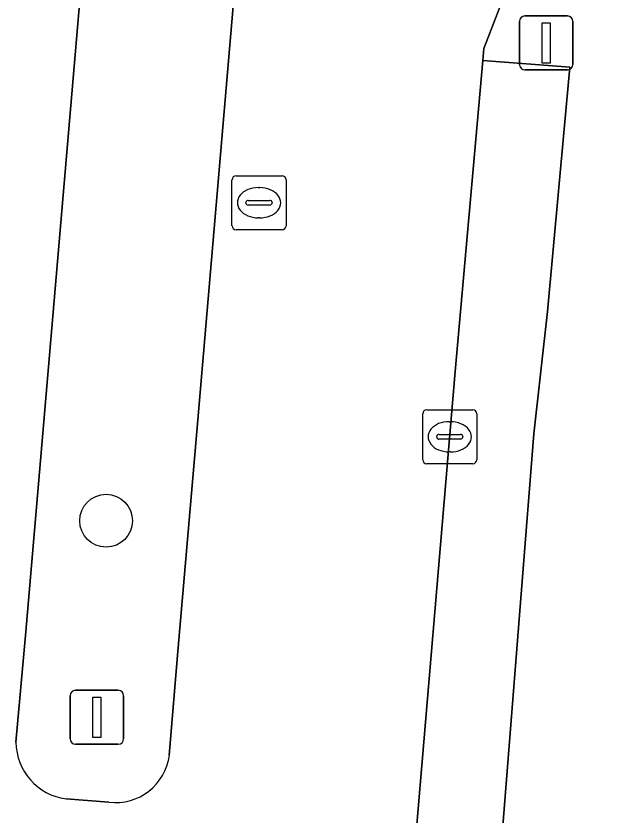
# Model space of a CAD drawing. Extents: x 159960 to 160866, y 382700 to 383354.
# Drawn here: x 160593.66 to 160604.59, y 383268.08 to 383282.89 of the extents above; entities that cross this region are included whole.
import ezdxf

# ---------------------------------------------------------------- set-up
doc = ezdxf.new("R2010")
doc.units = 0
for name, color, linetype in [('IMGEO_Boom', 7, 'Continuous'), ('IMGEO_Groenvoorziening', 7, 'Continuous'), ('IMGEO_Kolk', 7, 'Continuous'), ('IMGEO_Lichtmast', 7, 'Continuous'), ('IMGEO_Rijbaan_lokaal_open', 7, 'Continuous'), ('IMGEO_Rioolput', 7, 'Continuous'), ('IMGEO_Verkeerseiland_groen', 7, 'Continuous'), ('IMGEO_Verkeersregelinstallatiepaal', 7, 'Continuous'), ('IMGEO_Voetpad_open', 7, 'Continuous')]:
    doc.layers.add(name, color=color, linetype=linetype)

msp = doc.modelspace()

# ---------------------------------------------------------------- linework, layer by layer
at = {"layer": 'IMGEO_Boom'}
msp.add_circle((160595.328, 383273.537), 0.489, dxfattribs=at)
at = {"layer": 'IMGEO_Groenvoorziening'}
for points in [[(160603.251, 383275.145), (160603.504, 383277.414), (160603.919, 383281.948), (160602.304, 383282.068), (160601.794, 383276.303), (160600.971, 383266.589)], [(160599.356, 383263.646), (160599.116, 383260.897), (160602.112, 383260.689), (160603.251, 383275.145)]]:
    msp.add_lwpolyline(points, dxfattribs=at)
at = {"layer": 'IMGEO_Kolk'}
for p, q in [((160601.269, 383275.593), (160602.121, 383275.593)), ((160601.194, 383274.667), (160601.194, 383275.519)), ((160602.195, 383275.519), (160602.195, 383274.667)), ((160601.682, 383275.373), (160601.707, 383275.373)), ((160601.496, 383275.136), (160601.894, 383275.136)), ((160601.453, 383275.087), (160601.453, 383275.099)), ((160601.891, 383275.05), (160601.493, 383275.05)), ((160601.937, 383275.099), (160601.937, 383275.087)), ((160601.705, 383274.813), (160601.68, 383274.813)), ((160602.121, 383274.593), (160601.269, 383274.593))]:
    msp.add_line(p, q, dxfattribs=at)
for points in [[(160601.269, 383275.593), (160602.121, 383275.593)], [(160601.194, 383274.667), (160601.194, 383275.519)], [(160602.195, 383275.519), (160602.195, 383274.667)], [(160602.121, 383274.593), (160601.269, 383274.593)]]:
    msp.add_lwpolyline(points, dxfattribs=at)
for centre, radius, start, end in [((160601.271, 383275.517), 0.0765, 91.552, 178.448), ((160601.271, 383275.517), 0.0765, 91.552, 178.448), ((160602.119, 383275.517), 0.0765, 1.552, 88.448), ((160602.119, 383275.517), 0.0765, 1.552, 88.448), ((160601.493, 383275.096), 0.0403, 85.8775, 175.7526), ((160601.898, 383275.098), 0.0386, 1.7309, 96.639), ((160601.49, 383275.086), 0.0366, 178.938, 274.7102), ((160601.894, 383275.093), 0.043, 264.8664, 352.4533), ((160601.271, 383274.669), 0.0765, 181.552, 268.448), ((160601.271, 383274.669), 0.0765, 181.552, 268.448), ((160602.119, 383274.669), 0.0765, 271.552, 358.448), ((160602.119, 383274.669), 0.0765, 271.552, 358.448)]:
    msp.add_arc(centre, radius, start, end, dxfattribs=at)
for centre, major_axis, ratio, start_param, end_param in [((160601.681, 383275.093), (-0.387, 0.002), 0.722429, 4.712389, 7.853982), ((160601.706, 383275.093), (-0.39, 0.002), 0.717154, 1.570796, 4.712389)]:
    msp.add_ellipse(centre, major_axis=major_axis, ratio=ratio, start_param=start_param, end_param=end_param, dxfattribs=at)
at = {"layer": 'IMGEO_Lichtmast'}
for p, q in [((160594.763, 383270.392), (160595.553, 383270.392)), ((160595.553, 383270.392), (160594.763, 383270.392)), ((160594.663, 383269.492), (160594.663, 383270.292)), ((160594.663, 383270.292), (160594.663, 383269.492)), ((160595.653, 383270.292), (160595.653, 383269.492)), ((160595.653, 383269.492), (160595.653, 383270.292)), ((160595.553, 383269.392), (160594.763, 383269.392)), ((160594.763, 383269.392), (160595.553, 383269.392))]:
    msp.add_line(p, q, dxfattribs=at)
msp.add_lwpolyline([(160595.083, 383270.267), (160595.233, 383270.267), (160595.233, 383269.517), (160595.083, 383269.517), (160595.083, 383270.267)], dxfattribs=at)
for centre, start, end in [((160594.763, 383270.292), 90, 180), ((160594.763, 383270.292), 90, 180), ((160595.553, 383270.292), 0, 90), ((160595.553, 383270.292), 360, 90), ((160594.763, 383269.492), 180, 270), ((160594.763, 383269.492), 180, 270), ((160595.553, 383269.492), 270, 0), ((160595.553, 383269.492), 270, 0)]:
    msp.add_arc(centre, 0.1, start, end, dxfattribs=at)
at = {"layer": 'IMGEO_Rijbaan_lokaal_open'}
for points in [[(160593.659, 383269.43), (160593.837, 383271.411), (160594.097, 383274.436), (160595.193, 383287.318), (160595.796, 383290.863), (160595.853, 383291.063)], [(160600.971, 383266.589), (160601.794, 383276.303), (160602.304, 383282.068), (160602.324, 383282.29), (160602.685, 383283.223), (160603.846, 383285.107), (160605.014, 383286.637), (160605.454, 383286.799), (160597.738, 383290.663)], [(160597.975, 383290.219), (160597.974, 383289.957), (160597.955, 383286.268), (160597.012, 383275.191), (160596.663, 383271.188), (160596.499, 383269.191)], [(160595.38, 383268.317), (160594.587, 383268.38)]]:
    msp.add_lwpolyline(points, dxfattribs=at)
for centre, radius, start, end in [((160594.723, 383269.436), 1.064, 180.3063, 262.6348), ((160595.498, 383269.32), 1.01, 263.3047, 352.6788)]:
    msp.add_arc(centre, radius, start, end, dxfattribs=at)
at = {"layer": 'IMGEO_Rioolput'}
for p, q in [((160597.735, 383279.932), (160598.587, 383279.932)), ((160597.66, 383279.006), (160597.66, 383279.858)), ((160598.661, 383279.858), (160598.661, 383279.006)), ((160598.148, 383279.712), (160598.173, 383279.712)), ((160597.919, 383279.426), (160597.919, 383279.438)), ((160597.962, 383279.475), (160598.36, 383279.475)), ((160598.403, 383279.438), (160598.403, 383279.426)), ((160598.357, 383279.389), (160597.959, 383279.389)), ((160598.171, 383279.152), (160598.146, 383279.152)), ((160598.587, 383278.932), (160597.735, 383278.932))]:
    msp.add_line(p, q, dxfattribs=at)
for points in [[(160597.735, 383279.932), (160598.587, 383279.932)], [(160597.66, 383279.006), (160597.66, 383279.858)], [(160598.661, 383279.858), (160598.661, 383279.006)], [(160598.587, 383278.932), (160597.735, 383278.932)]]:
    msp.add_lwpolyline(points, dxfattribs=at)
for centre, radius, start, end in [((160597.737, 383279.856), 0.0765, 91.552, 178.448), ((160597.737, 383279.856), 0.0765, 91.552, 178.448), ((160598.585, 383279.856), 0.0765, 1.552, 88.448), ((160598.585, 383279.856), 0.0765, 1.552, 88.448), ((160597.959, 383279.435), 0.0403, 85.8775, 175.7526), ((160598.364, 383279.437), 0.0386, 1.7309, 96.639), ((160597.956, 383279.425), 0.0366, 178.938, 274.7102), ((160598.36, 383279.432), 0.043, 264.8664, 352.4533), ((160597.737, 383279.008), 0.0765, 181.552, 268.448), ((160597.737, 383279.008), 0.0765, 181.552, 268.448), ((160598.585, 383279.008), 0.0765, 271.552, 358.448), ((160598.585, 383279.008), 0.0765, 271.552, 358.448)]:
    msp.add_arc(centre, radius, start, end, dxfattribs=at)
for centre, major_axis, ratio, start_param, end_param in [((160598.147, 383279.432), (-0.387, 0.002), 0.722429, 4.712389, 7.853982), ((160598.172, 383279.432), (-0.39, 0.002), 0.717154, 1.570796, 4.712389)]:
    msp.add_ellipse(centre, major_axis=major_axis, ratio=ratio, start_param=start_param, end_param=end_param, dxfattribs=at)
at = {"layer": 'IMGEO_Verkeerseiland_groen'}
for points in [[(160595.193, 383287.318), (160594.097, 383274.436), (160593.837, 383271.411), (160593.659, 383269.43)], [(160596.499, 383269.191), (160596.663, 383271.188), (160597.012, 383275.191), (160597.955, 383286.268)], [(160594.587, 383268.38), (160595.38, 383268.317)]]:
    msp.add_lwpolyline(points, dxfattribs=at)
for centre, radius, start, end in [((160594.723, 383269.436), 1.064, 180.3063, 262.6348), ((160595.498, 383269.32), 1.01, 263.3047, 352.6788)]:
    msp.add_arc(centre, radius, start, end, dxfattribs=at)
at = {"layer": 'IMGEO_Verkeersregelinstallatiepaal'}
for p, q in [((160603.085, 383282.895), (160603.875, 383282.895)), ((160603.875, 383282.895), (160603.085, 383282.895)), ((160602.985, 383281.995), (160602.985, 383282.795)), ((160602.985, 383282.795), (160602.985, 383281.995)), ((160603.975, 383282.795), (160603.975, 383281.995)), ((160603.975, 383281.995), (160603.975, 383282.795)), ((160603.875, 383281.895), (160603.085, 383281.895)), ((160603.085, 383281.895), (160603.875, 383281.895))]:
    msp.add_line(p, q, dxfattribs=at)
msp.add_lwpolyline([(160603.405, 383282.77), (160603.555, 383282.77), (160603.555, 383282.02), (160603.405, 383282.02), (160603.405, 383282.77)], dxfattribs=at)
for centre, start, end in [((160603.085, 383282.795), 90, 180), ((160603.085, 383282.795), 90, 180), ((160603.875, 383282.795), 0, 90), ((160603.875, 383282.795), 360, 90), ((160603.085, 383281.995), 180, 270), ((160603.085, 383281.995), 180, 270), ((160603.875, 383281.995), 270, 0), ((160603.875, 383281.995), 270, 0)]:
    msp.add_arc(centre, 0.1, start, end, dxfattribs=at)
at = {"layer": 'IMGEO_Voetpad_open'}
msp.add_lwpolyline([(160607.156, 383284.378), (160603.846, 383285.107), (160602.685, 383283.223), (160602.324, 383282.29), (160602.304, 383282.068), (160603.919, 383281.948), (160603.504, 383277.414), (160603.251, 383275.145), (160602.112, 383260.689), (160599.116, 383260.897), (160598.968, 383259.204), (160601.978, 383258.994), (160600.613, 383257.967), (160599.578, 383246.145), (160600.681, 383244.836), (160599.57, 383231.818), (160596.574, 383232.097), (160596.51, 383231.3), (160596.313, 383230.372), (160595.34, 383227.573), (160599.21, 383227.248), (160598.751, 383221.072), (160601.07, 383221.342), (160605.124, 383221.033)], dxfattribs=at)

doc.saveas('drawing.dxf')
